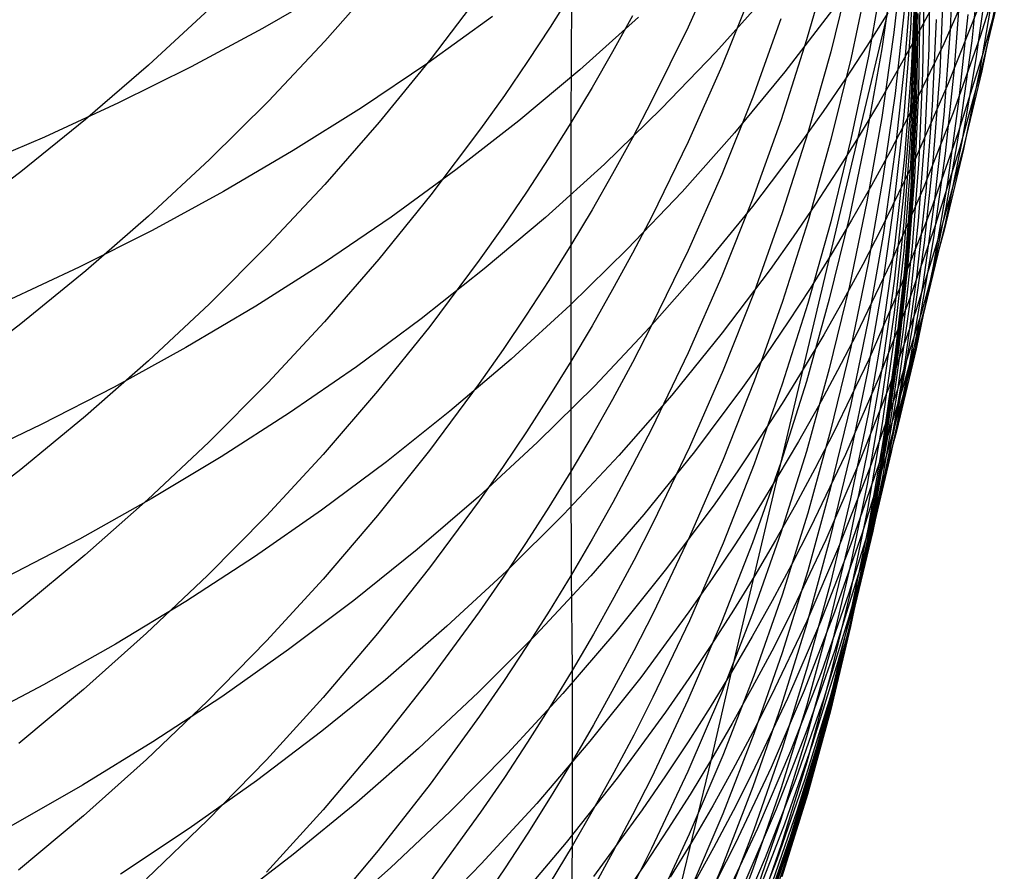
# Model space of a CAD drawing. Extents: x -383 to 1849, y -1185 to -529.
# Tile 672 of 870: x 1799.87 to 1805.43, y -1109.82 to -1105.01. Entities that reach past the tile are written whole.
import ezdxf

# ---------------------------------------------------------------- set-up
doc = ezdxf.new("R2010")
doc.units = 0
doc.layers.add('PREDEFINITO', color=7, linetype='CONTINUOUS')

msp = doc.modelspace()

# ---------------------------------------------------------------- linework, layer by layer
at = {"layer": 'PREDEFINITO'}
for p, q in [((1802.9938, -1104.0932, 614.6041), (1802.9859, -1105.5917, 611.1206)), ((1804.9278, -1104.5169, 574.4884), (1804.9354, -1105.0088, 574.4632)), ((1804.9269, -1104.5708, 588.4277), (1804.9041, -1105.0598, 588.4822)), ((1804.9343, -1104.5266, 584.8895), (1804.9267, -1105.018, 584.9237)), ((1804.9269, -1104.527, 577.9078), (1804.9345, -1105.0195, 577.9016)), ((1804.9293, -1104.5365, 576.2), (1804.9372, -1105.0281, 576.1792)), ((1803.8381, -1104.6253, 608.7895), (1803.6478, -1105.0507, 608.9348)), ((1804.8636, -1104.5999, 593.7871), (1804.8104, -1105.082, 593.8709)), ((1805.1484, -1104.581, 562.6817), (1805.1278, -1105.0643, 562.5909)), ((1804.4471, -1104.6675, 603.0191), (1804.3177, -1105.1231, 603.1452)), ((1805.0137, -1104.6837, 567.7678), (1805.0072, -1105.172, 567.7063)), ((1805.3, -1104.6534, 557.4613), (1805.2502, -1105.128, 557.341)), ((1805.4344, -1104.6687, 546.5394), (1805.2974, -1105.1045, 546.3635)), ((1804.5682, -1104.7279, 601.1532), (1804.4542, -1105.1898, 601.2713)), ((1804.7507, -1104.7409, 597.4505), (1804.6671, -1105.2141, 597.5519)), ((1804.8105, -1104.6948, 595.6147), (1804.7421, -1105.1729, 595.7075)), ((1804.9335, -1104.7007, 583.1173), (1804.9259, -1105.1927, 583.1426)), ((1805.2735, -1104.7347, 542.6507), (1805.0922, -1105.1457, 542.46)), ((1801.9041, -1104.7809, 616.9654), (1801.5971, -1105.1295, 617.1161)), ((1804.6679, -1104.7543, 599.2974), (1804.5691, -1105.2222, 599.4073)), ((1804.9083, -1104.7733, 590.2289), (1804.8705, -1105.2596, 590.2934)), ((1805.3388, -1104.7596, 555.6659), (1805.2743, -1105.2295, 555.5358)), ((1805.4335, -1104.7634, 548.3846), (1805.311, -1105.2072, 548.2174)), ((1801.6368, -1104.8312, 527.472), (1801.2435, -1105.0584, 527.2845)), ((1802.9927, -1104.855, 612.8671), (1802.869, -1105.0509, 612.9427)), ((1804.0134, -1104.8367, 606.9044), (1803.8383, -1105.2711, 607.0433)), ((1804.9303, -1104.8061, 586.6803), (1804.9077, -1105.2957, 586.7243)), ((1804.9344, -1104.8409, 581.3545), (1804.9268, -1105.3332, 581.3712)), ((1804.98, -1104.8213, 569.4398), (1804.9729, -1105.3111, 569.3879)), ((1805.0907, -1104.8175, 564.3516), (1805.0693, -1105.3028, 564.2704)), ((1805.1876, -1104.8052, 560.9143), (1805.152, -1105.2858, 560.8135)), ((1805.3775, -1104.8158, 553.8616), (1805.2985, -1105.2799, 553.7221)), ((1805.414, -1104.8318, 550.2161), (1805.3059, -1105.2833, 550.0578)), ((1805.4008, -1104.8405, 552.0447), (1805.3074, -1105.2986, 551.8957)), ((1802.4774, -1104.8579, 614.9169), (1802.1975, -1105.2274, 615.0681)), ((1804.1, -1104.8617, 534.3392), (1803.8046, -1105.192, 534.1338)), ((1805.0467, -1104.8958, 540.5843), (1804.9431, -1105.0933, 540.4859)), ((1800.9445, -1104.9479, 619.1604), (1800.6004, -1105.265, 619.305)), ((1804.4636, -1104.9521, 536.4288), (1804.1944, -1105.3043, 536.2253)), ((1804.8703, -1104.9426, 592.0429), (1804.8172, -1105.4258, 592.117)), ((1804.9377, -1104.9455, 579.5859), (1804.9304, -1105.4376, 579.5928)), ((1804.9574, -1104.9184, 571.115), (1804.9501, -1105.4092, 571.0729)), ((1805.2847, -1104.9476, 544.5072), (1805.1181, -1105.3687, 544.324)), ((1802.5426, -1104.9913, 529.7444), (1802.1778, -1105.2544, 529.5484)), ((1803.3689, -1104.9947, 532.0393), (1803.0362, -1105.2925, 531.8371)), ((1803.3342, -1104.9878, 610.901), (1803.2219, -1105.191, 610.9749)), ((1804.1729, -1105.0033, 605.0221), (1804.0131, -1105.4462, 605.1542)), ((1804.6094, -1105.6743, 540.1938), (1804.7771, -1104.9703, 538.5088)), ((1804.7771, -1104.9703, 538.5088), (1804.6587, -1105.158, 538.4083)), ((1804.9267, -1105.018, 584.9237), (1804.9038, -1105.5088, 584.9579)), ((1804.9345, -1105.0195, 577.9016), (1804.9269, -1105.512, 577.8955)), ((1804.9354, -1105.0088, 574.4632), (1804.9279, -1105.5007, 574.4379)), ((1804.9457, -1104.9747, 572.7893), (1804.9385, -1105.4658, 572.7572)), ((1805.0489, -1105.008, 566.0278), (1805.0274, -1105.4944, 565.9564)), ((1805.2283, -1104.9789, 559.1358), (1805.1781, -1105.4554, 559.0252)), ((1801.2435, -1105.0584, 527.2845), (1800.8413, -1105.2746, 527.1024)), ((1802.869, -1105.0509, 612.9427), (1802.7415, -1105.2446, 613.0176)), ((1803.6478, -1105.0507, 608.9348), (1803.4422, -1105.4693, 609.0778)), ((1804.9041, -1105.0598, 588.4822), (1804.8661, -1105.5476, 588.5365)), ((1804.9372, -1105.0281, 576.1792), (1804.9298, -1105.5197, 576.1583)), ((1805.1278, -1105.0643, 562.5909), (1805.0919, -1105.5464, 562.4998)), ((1801.5971, -1105.1295, 617.1161), (1801.2773, -1105.4687, 617.2628)), ((1804.3177, -1105.1231, 603.1452), (1804.1732, -1105.5739, 603.2699)), ((1804.8104, -1105.082, 593.8709), (1804.742, -1105.5618, 593.9542)), ((1804.9431, -1105.0933, 540.4859), (1804.8357, -1105.289, 540.388)), ((1805.2974, -1105.1045, 546.3635), (1805.1453, -1105.5351, 546.1885)), ((1805.2502, -1105.128, 557.341), (1805.1852, -1105.6003, 557.2205)), ((1804.6587, -1105.158, 538.4083), (1804.5366, -1105.3436, 538.3083)), ((1804.7421, -1105.1729, 595.7075), (1804.6585, -1105.6483, 595.7997)), ((1805.0922, -1105.1457, 542.46), (1804.8956, -1105.5498, 542.2707)), ((1805.0072, -1105.172, 567.7063), (1804.9855, -1105.6597, 567.6447)), ((1802.1975, -1105.2274, 615.0681), (1801.9038, -1105.588, 615.2156)), ((1802.7415, -1105.2446, 613.0176), (1802.6104, -1105.4363, 613.0916)), ((1803.2219, -1105.191, 610.9749), (1803.1058, -1105.3924, 611.0481)), ((1803.8046, -1105.192, 534.1338), (1803.4961, -1105.513, 533.9319)), ((1804.4542, -1105.1898, 601.2713), (1804.3249, -1105.6475, 601.3883)), ((1804.5691, -1105.2222, 599.4073), (1804.4551, -1105.6864, 599.5162)), ((1804.6671, -1105.2141, 597.5519), (1804.5683, -1105.6841, 597.6526)), ((1804.9259, -1105.1927, 583.1426), (1804.903, -1105.6841, 583.1678)), ((1805.311, -1105.2072, 548.2174), (1805.1733, -1105.6462, 548.0508)), ((1805.2743, -1105.2295, 555.5358), (1805.1945, -1105.6966, 555.4057)), ((1800.6004, -1105.265, 619.305), (1800.2449, -1105.572, 619.4451)), ((1800.8413, -1105.2746, 527.1024), (1800.4306, -1105.4794, 526.926)), ((1802.1778, -1105.2544, 529.5484), (1801.8028, -1105.507, 529.3571)), ((1803.0362, -1105.2925, 531.8371), (1802.6919, -1105.5803, 531.6391)), ((1803.8383, -1105.2711, 607.0433), (1803.648, -1105.6993, 607.1802)), ((1804.8357, -1105.289, 540.388), (1804.7245, -1105.4826, 540.2906)), ((1804.8705, -1105.2596, 590.2934), (1804.8175, -1105.7442, 590.3576)), ((1804.9077, -1105.2957, 586.7243), (1804.8699, -1105.7843, 586.7683)), ((1805.152, -1105.2858, 560.8135), (1805.1012, -1105.7647, 560.7125)), ((1805.3059, -1105.2833, 550.0578), (1805.1827, -1105.7306, 549.8999)), ((1805.3074, -1105.2986, 551.8957), (1805.1987, -1105.7529, 551.7469)), ((1805.2985, -1105.2799, 553.7221), (1805.2043, -1105.7408, 553.5825)), ((1804.1944, -1105.3043, 536.2253), (1803.9112, -1105.6475, 536.0248)), ((1804.5366, -1105.3436, 538.3083), (1804.4108, -1105.5271, 538.2091)), ((1804.9268, -1105.3332, 581.3712), (1804.9041, -1105.8249, 581.3878)), ((1804.9729, -1105.3111, 569.3879), (1804.9506, -1105.8004, 569.3359)), ((1805.0693, -1105.3028, 564.2704), (1805.0328, -1105.787, 564.189)), ((1803.1058, -1105.3924, 611.0481), (1802.9859, -1105.5917, 611.1206)), ((1804.9501, -1105.4092, 571.0729), (1804.9276, -1105.8994, 571.0306)), ((1805.1181, -1105.3687, 544.324), (1804.9362, -1105.7835, 544.1421)), ((1802.6104, -1105.4363, 613.0916), (1802.4756, -1105.6258, 613.1648)), ((1804.0131, -1105.4462, 605.1542), (1803.8381, -1105.8834, 605.2845)), ((1804.8172, -1105.4258, 592.117), (1804.749, -1105.9068, 592.1908)), ((1804.9304, -1105.4376, 579.5928), (1804.9077, -1105.9292, 579.5997)), ((1804.9385, -1105.4658, 572.7572), (1804.9161, -1105.9564, 572.7251)), ((1805.1781, -1105.4554, 559.0252), (1805.1126, -1105.9297, 558.9144)), ((1800.4306, -1105.4794, 526.926), (1800.0119, -1105.6727, 526.7555)), ((1801.2773, -1105.4687, 617.2628), (1800.9451, -1105.7984, 617.4053)), ((1801.8028, -1105.507, 529.3571), (1801.418, -1105.7489, 529.1707)), ((1803.4961, -1105.513, 533.9319), (1803.1751, -1105.8245, 533.7334)), ((1803.4422, -1105.4693, 609.0778), (1803.3337, -1105.6759, 609.1483)), ((1804.7245, -1105.4826, 540.2906), (1804.6094, -1105.6743, 540.1938)), ((1804.9038, -1105.5088, 584.9579), (1804.8658, -1105.9985, 584.992)), ((1804.9269, -1105.512, 577.8955), (1804.904, -1106.0039, 577.8894)), ((1804.9279, -1105.5007, 574.4379), (1804.9051, -1105.992, 574.4127)), ((1804.9298, -1105.5197, 576.1583), (1804.9073, -1106.0108, 576.1375)), ((1805.0274, -1105.4944, 565.9564), (1804.9908, -1105.9797, 565.8848)), ((1800.2449, -1105.572, 619.4451), (1799.8785, -1105.8688, 619.5805)), ((1804.1732, -1105.5739, 603.2699), (1804.0135, -1106.0194, 603.3932)), ((1804.4108, -1105.5271, 538.2091), (1804.2813, -1105.7084, 538.1104)), ((1804.742, -1105.5618, 593.9542), (1804.6584, -1106.039, 594.0371)), ((1804.8956, -1105.5498, 542.2707), (1804.7916, -1105.7492, 542.1767)), ((1804.8661, -1105.5476, 588.5365), (1804.8129, -1106.0339, 588.5907)), ((1805.1453, -1105.5351, 546.1885), (1804.9778, -1105.9597, 546.0144)), ((1805.0919, -1105.5464, 562.4998), (1805.0408, -1106.0269, 562.4085)), ((1801.9038, -1105.588, 615.2156), (1801.5968, -1105.9395, 615.3595)), ((1802.4756, -1105.6258, 613.1648), (1802.1954, -1105.9982, 613.3086)), ((1802.6919, -1105.5803, 531.6391), (1802.3364, -1105.858, 531.4452)), ((1802.9859, -1105.5917, 611.1206), (1802.8621, -1105.7889, 611.1924)), ((1802.9859, -1105.5917, 611.1206), (1802.9854, -1106.284, 609.356)), ((1805.1852, -1105.6003, 557.2205), (1805.1049, -1106.07, 557.0999)), ((1800.0119, -1105.6727, 526.7555), (1799.5856, -1105.8541, 526.591)), ((1803.3337, -1105.6759, 609.1483), (1803.2215, -1105.8806, 609.2182)), ((1803.9112, -1105.6475, 536.0248), (1803.6145, -1105.9817, 535.8273)), ((1804.3249, -1105.6475, 601.3883), (1804.1804, -1106.1005, 601.5041)), ((1804.299, -1106.9846, 543.606), (1804.6094, -1105.6743, 540.1938)), ((1804.4551, -1105.6864, 599.5162), (1804.3258, -1106.1462, 599.6242)), ((1804.5683, -1105.6841, 597.6526), (1804.4543, -1106.1503, 597.7524)), ((1804.6094, -1105.6743, 540.1938), (1804.4904, -1105.8639, 540.0975)), ((1804.6585, -1105.6483, 595.7997), (1804.5597, -1106.1205, 595.8913)), ((1804.903, -1105.6841, 583.1678), (1804.8649, -1106.1744, 583.1929)), ((1804.9855, -1105.6597, 567.6447), (1804.9486, -1106.1463, 567.5828)), ((1805.1733, -1105.6462, 548.0508), (1805.0203, -1106.0798, 547.8849)), ((1803.648, -1105.6993, 607.1802), (1803.4425, -1106.1206, 607.3149)), ((1804.2813, -1105.7084, 538.1104), (1804.0117, -1106.0644, 537.9151)), ((1804.8175, -1105.7442, 590.3576), (1804.7493, -1106.2266, 590.4216)), ((1805.1827, -1105.7306, 549.8999), (1805.0442, -1106.1729, 549.7425)), ((1805.2043, -1105.7408, 553.5825), (1805.0949, -1106.1979, 553.4431)), ((1805.1945, -1105.6966, 555.4057), (1805.0996, -1106.1605, 555.2756)), ((1800.9451, -1105.7984, 617.4053), (1800.601, -1106.1183, 617.5436)), ((1801.418, -1105.7489, 529.1707), (1801.0238, -1105.9797, 528.9894)), ((1802.8621, -1105.7889, 611.1924), (1802.7347, -1105.9841, 611.2633)), ((1804.7916, -1105.7492, 542.1767), (1804.6837, -1105.9466, 542.0831)), ((1804.9362, -1105.7835, 544.1421), (1804.7391, -1106.1914, 543.9617)), ((1804.8699, -1105.7843, 586.7683), (1804.8168, -1106.2712, 586.8121)), ((1804.9506, -1105.8004, 569.3359), (1804.9131, -1106.2886, 569.2837)), ((1805.0328, -1105.787, 564.189), (1804.981, -1106.2695, 564.1074)), ((1805.1012, -1105.7647, 560.7125), (1805.0351, -1106.2414, 560.6113)), ((1805.1987, -1105.7529, 551.7469), (1805.0748, -1106.2028, 551.5984)), ((1803.1751, -1105.8245, 533.7334), (1802.8419, -1106.1261, 533.5387)), ((1804.9041, -1105.8249, 581.3878), (1804.8661, -1106.3155, 581.4044)), ((1799.8785, -1105.8688, 619.5805), (1799.5015, -1106.1551, 619.7111)), ((1802.3364, -1105.858, 531.4452), (1801.9701, -1106.1253, 531.2557)), ((1803.2215, -1105.8806, 609.2182), (1803.1054, -1106.0833, 609.2875)), ((1803.8381, -1105.8834, 605.2845), (1803.6478, -1106.3141, 605.4129)), ((1804.4904, -1105.8639, 540.0975), (1804.3677, -1106.0513, 540.0018)), ((1804.749, -1105.9068, 592.1908), (1804.6655, -1106.3851, 592.2641)), ((1804.9276, -1105.8994, 571.0306), (1804.8899, -1106.3885, 570.9883)), ((1801.5968, -1105.9395, 615.3595), (1801.2769, -1106.2816, 615.4994)), ((1804.6837, -1105.9466, 542.0831), (1804.5719, -1106.1421, 541.9901)), ((1804.9778, -1105.9597, 546.0144), (1804.7952, -1106.3779, 545.8415)), ((1804.9077, -1105.9292, 579.5997), (1804.8699, -1106.4197, 579.6065)), ((1804.9161, -1105.9564, 572.7251), (1804.8785, -1106.4459, 572.693)), ((1805.1126, -1105.9297, 558.9144), (1805.0319, -1106.4013, 558.8035)), ((1801.0238, -1105.9797, 528.9894), (1800.6207, -1106.1993, 528.8134)), ((1802.1954, -1105.9982, 613.3086), (1801.9013, -1106.3616, 613.449)), ((1802.7347, -1105.9841, 611.2633), (1802.6035, -1106.1771, 611.3335)), ((1803.6145, -1105.9817, 535.8273), (1803.3047, -1106.3064, 535.633)), ((1804.0135, -1106.0194, 603.3932), (1803.8385, -1106.4591, 603.5149)), ((1804.8658, -1105.9985, 584.992), (1804.8125, -1106.4865, 585.026)), ((1804.904, -1106.0039, 577.8894), (1804.866, -1106.4948, 577.8833)), ((1804.9051, -1105.992, 574.4127), (1804.8671, -1106.4823, 574.3874)), ((1804.9073, -1106.0108, 576.1375), (1804.8695, -1106.5008, 576.1167)), ((1804.9908, -1105.9797, 565.8848), (1804.9388, -1106.4634, 565.813)), ((1804.0117, -1106.0644, 537.9151), (1803.728, -1106.4114, 537.7227)), ((1804.3677, -1106.0513, 540.0018), (1804.2413, -1106.2366, 539.9066)), ((1804.6584, -1106.039, 594.0371), (1804.5596, -1106.5129, 594.1195)), ((1804.8129, -1106.0339, 588.5907), (1804.7445, -1106.5179, 588.6446)), ((1805.0408, -1106.0269, 562.4085), (1804.9745, -1106.5052, 562.3171)), ((1805.1049, -1106.07, 557.0999), (1805.0095, -1106.5363, 556.9794)), ((1800.601, -1106.1183, 617.5436), (1800.2455, -1106.4281, 617.6776)), ((1801.9701, -1106.1253, 531.2557), (1801.5936, -1106.3819, 531.0708)), ((1802.8419, -1106.1261, 533.5387), (1802.4971, -1106.4178, 533.3478)), ((1803.1054, -1106.0833, 609.2875), (1802.9854, -1106.284, 609.356)), ((1803.4425, -1106.1206, 607.3149), (1803.334, -1106.3286, 607.3814)), ((1804.1804, -1106.1005, 601.5041), (1804.0206, -1106.5481, 601.6185)), ((1804.5597, -1106.1205, 595.8913), (1804.4457, -1106.5889, 595.9821)), ((1805.0203, -1106.0798, 547.8849), (1804.852, -1106.5076, 547.72)), ((1802.6035, -1106.1771, 611.3335), (1802.4687, -1106.3679, 611.4029)), ((1804.3258, -1106.1462, 599.6242), (1804.1813, -1106.6013, 599.7311)), ((1804.4543, -1106.1503, 597.7524), (1804.325, -1106.6122, 597.8514)), ((1804.5719, -1106.1421, 541.9901), (1804.4564, -1106.3356, 541.8975)), ((1804.8649, -1106.1744, 583.1929), (1804.8117, -1106.663, 583.2179)), ((1805.0442, -1106.1729, 549.7425), (1804.8905, -1106.6099, 549.5859)), ((1804.9486, -1106.1463, 567.5828), (1804.8964, -1106.6313, 567.5208)), ((1805.0996, -1106.1605, 555.2756), (1804.9894, -1106.6206, 555.1456)), ((1800.6207, -1106.1993, 528.8134), (1800.2091, -1106.4075, 528.643)), ((1804.2413, -1106.2366, 539.9066), (1804.1112, -1106.4198, 539.8121)), ((1804.7391, -1106.1914, 543.9617), (1804.6348, -1106.3926, 543.8721)), ((1804.7493, -1106.2266, 590.4216), (1804.6658, -1106.7063, 590.4852)), ((1805.0748, -1106.2028, 551.5984), (1804.9357, -1106.648, 551.4505)), ((1805.0351, -1106.2414, 560.6113), (1804.9538, -1106.7154, 560.51)), ((1805.0949, -1106.1979, 553.4431), (1804.9701, -1106.6506, 553.3041)), ((1801.2769, -1106.2816, 615.4994), (1800.9447, -1106.6141, 615.6354)), ((1802.9854, -1106.284, 609.356), (1802.8617, -1106.4826, 609.4239)), ((1802.9854, -1106.284, 609.356), (1802.9857, -1106.9407, 607.577)), ((1804.8168, -1106.2712, 586.8121), (1804.7485, -1106.7559, 586.8556)), ((1804.9131, -1106.2886, 569.2837), (1804.8604, -1106.7751, 569.2315)), ((1804.981, -1106.2695, 564.1074), (1804.9141, -1106.7498, 564.0257)), ((1803.3047, -1106.3064, 535.633), (1802.9824, -1106.6215, 535.4422)), ((1803.334, -1106.3286, 607.3814), (1803.2217, -1106.5346, 607.4472)), ((1803.6478, -1106.3141, 605.4129), (1803.4422, -1106.738, 605.5393)), ((1804.4564, -1106.3356, 541.8975), (1804.337, -1106.5271, 541.8055)), ((1804.8661, -1106.3155, 581.4044), (1804.8129, -1106.8045, 581.4209)), ((1800.2091, -1106.4075, 528.643), (1799.7896, -1106.604, 528.4781)), ((1801.5936, -1106.3819, 531.0708), (1801.2072, -1106.6277, 530.8906)), ((1801.9013, -1106.3616, 613.449), (1801.5939, -1106.7159, 613.5859)), ((1802.4687, -1106.3679, 611.4029), (1802.1885, -1106.7429, 611.5393)), ((1803.728, -1106.4114, 537.7227), (1803.431, -1106.7492, 537.5332)), ((1804.6348, -1106.3926, 543.8721), (1804.5267, -1106.592, 543.7829)), ((1804.6655, -1106.3851, 592.2641), (1804.5668, -1106.8602, 592.337)), ((1804.7952, -1106.3779, 545.8415), (1804.5972, -1106.7893, 545.67)), ((1804.8899, -1106.3885, 570.9883), (1804.8369, -1106.8759, 570.946)), ((1805.0319, -1106.4013, 558.8035), (1804.936, -1106.8696, 558.6927)), ((1800.2455, -1106.4281, 617.6776), (1799.879, -1106.7275, 617.807)), ((1802.4971, -1106.4178, 533.3478), (1802.1411, -1106.6992, 533.161)), ((1803.8385, -1106.4591, 603.5149), (1803.6484, -1106.8923, 603.6347)), ((1804.1112, -1106.4198, 539.8121), (1803.8403, -1106.7794, 539.625)), ((1804.8699, -1106.4197, 579.6065), (1804.8168, -1106.9086, 579.6133)), ((1804.8785, -1106.4459, 572.693), (1804.8256, -1106.9338, 572.6609)), ((1804.9388, -1106.4634, 565.813), (1804.8717, -1106.9449, 565.7411)), ((1802.8617, -1106.4826, 609.4239), (1802.7343, -1106.6791, 609.491)), ((1804.5596, -1106.5129, 594.1195), (1804.4455, -1106.983, 594.2011)), ((1804.7445, -1106.5179, 588.6446), (1804.6608, -1106.9992, 588.6982)), ((1804.852, -1106.5076, 547.72), (1804.6684, -1106.929, 547.5563)), ((1804.8125, -1106.4865, 585.026), (1804.744, -1106.9723, 585.0598)), ((1804.866, -1106.4948, 577.8833), (1804.8127, -1106.984, 577.8772)), ((1804.8671, -1106.4823, 574.3874), (1804.8139, -1106.9708, 574.3623)), ((1804.8695, -1106.5008, 576.1167), (1804.8165, -1106.9892, 576.096)), ((1804.9745, -1106.5052, 562.3171), (1804.8929, -1106.9808, 562.2256)), ((1803.2217, -1106.5346, 607.4472), (1803.1056, -1106.7386, 607.5124)), ((1804.0206, -1106.5481, 601.6185), (1803.8456, -1106.9899, 601.7314)), ((1804.337, -1106.5271, 541.8055), (1804.2138, -1106.7164, 541.714)), ((1805.0095, -1106.5363, 556.9794), (1804.8988, -1106.9988, 556.8591)), ((1800.9447, -1106.6141, 615.6354), (1800.6006, -1106.9366, 615.7674)), ((1801.2072, -1106.6277, 530.8906), (1800.8115, -1106.8624, 530.7154)), ((1802.9824, -1106.6215, 535.4422), (1802.6479, -1106.9268, 535.2549)), ((1804.1813, -1106.6013, 599.7311), (1804.0215, -1107.051, 599.8367)), ((1804.325, -1106.6122, 597.8514), (1804.1804, -1107.0693, 597.9493)), ((1804.4457, -1106.5889, 595.9821), (1804.3165, -1107.053, 596.0721)), ((1804.5267, -1106.592, 543.7829), (1804.4147, -1106.7893, 543.6942)), ((1804.8905, -1106.6099, 549.5859), (1804.7216, -1107.041, 549.4301)), ((1804.8964, -1106.6313, 567.5208), (1804.8291, -1107.1141, 567.4588)), ((1804.9894, -1106.6206, 555.1456), (1804.864, -1107.0763, 555.0161)), ((1802.7343, -1106.6791, 609.491), (1802.6031, -1106.8735, 609.5573)), ((1804.8117, -1106.663, 583.2179), (1804.7431, -1107.1495, 583.2429)), ((1804.9357, -1106.648, 551.4505), (1804.7813, -1107.0877, 551.3032)), ((1804.9701, -1106.6506, 553.3041), (1804.8301, -1107.0985, 553.1656)), ((1799.879, -1106.7275, 617.807), (1799.5021, -1107.0164, 617.9319)), ((1801.5939, -1106.7159, 613.5859), (1801.2736, -1107.0607, 613.719)), ((1802.1411, -1106.6992, 533.161), (1801.7744, -1106.9701, 532.9785)), ((1802.1885, -1106.7429, 611.5393), (1801.8944, -1107.1089, 611.6724)), ((1803.1056, -1106.7386, 607.5124), (1802.9857, -1106.9407, 607.577)), ((1803.4422, -1106.738, 605.5393), (1803.3338, -1106.9472, 605.6016)), ((1804.2138, -1106.7164, 541.714), (1804.0869, -1106.9035, 541.6231)), ((1804.6658, -1106.7063, 590.4852), (1804.5671, -1107.1828, 590.5483)), ((1804.9538, -1106.7154, 560.51), (1804.8572, -1107.186, 560.4089)), ((1803.431, -1106.7492, 537.5332), (1803.1209, -1107.0775, 537.3468)), ((1803.8403, -1106.7794, 539.625), (1803.5554, -1107.1301, 539.4407)), ((1804.4147, -1106.7893, 543.6942), (1804.299, -1106.9846, 543.606)), ((1804.5972, -1106.7893, 545.67), (1804.4925, -1106.9922, 545.5848)), ((1804.7485, -1106.7559, 586.8556), (1804.665, -1107.2379, 586.899)), ((1804.8604, -1106.7751, 569.2315), (1804.7925, -1107.2595, 569.1793)), ((1804.9141, -1106.7498, 564.0257), (1804.8319, -1107.2274, 563.944)), ((1804.8129, -1106.8045, 581.4209), (1804.7444, -1107.2912, 581.4373)), ((1800.8115, -1106.8624, 530.7154), (1800.4069, -1107.0858, 530.5453)), ((1802.6031, -1106.8735, 609.5573), (1802.4683, -1107.0656, 609.623)), ((1803.6484, -1106.8923, 603.6347), (1803.443, -1107.3187, 603.7527)), ((1804.0869, -1106.9035, 541.6231), (1803.9563, -1107.0885, 541.5327)), ((1804.5668, -1106.8602, 592.337), (1804.4529, -1107.3315, 592.4092)), ((1804.8168, -1106.9086, 579.6133), (1804.7486, -1107.3952, 579.6201)), ((1804.8369, -1106.8759, 570.946), (1804.7688, -1107.3611, 570.9037)), ((1804.936, -1106.8696, 558.6927), (1804.8247, -1107.334, 558.582)), ((1800.6006, -1106.9366, 615.7674), (1800.245, -1107.249, 615.8952)), ((1802.6479, -1106.9268, 535.2549), (1802.3018, -1107.222, 535.0714)), ((1802.9857, -1106.9407, 607.577), (1802.8619, -1107.1406, 607.6409)), ((1802.9857, -1106.9407, 607.577), (1802.9855, -1107.5631, 605.7852)), ((1803.3338, -1106.9472, 605.6016), (1803.2215, -1107.1545, 605.6634)), ((1804.6684, -1106.929, 547.5563), (1804.4695, -1107.3436, 547.3938)), ((1804.8256, -1106.9338, 572.6609), (1804.7576, -1107.4194, 572.6288)), ((1804.8717, -1106.9449, 565.7411), (1804.7893, -1107.4237, 565.6692)), ((1801.7744, -1106.9701, 532.9785), (1801.3974, -1107.2303, 532.8003)), ((1803.8456, -1106.9899, 601.7314), (1803.6553, -1107.4253, 601.8427)), ((1804.1555, -1107.5893, 545.3319), (1804.299, -1106.9846, 543.606)), ((1804.299, -1106.9846, 543.606), (1804.1794, -1107.1778, 543.5183)), ((1804.4455, -1106.983, 594.2011), (1804.3163, -1107.4487, 594.2821)), ((1804.4925, -1106.9922, 545.5848), (1804.384, -1107.1933, 545.5001)), ((1804.6608, -1106.9992, 588.6982), (1804.5619, -1107.4771, 588.7514)), ((1804.744, -1106.9723, 585.0598), (1804.6603, -1107.4554, 585.0934)), ((1804.8127, -1106.984, 577.8772), (1804.7443, -1107.4709, 577.8711)), ((1804.8139, -1106.9708, 574.3623), (1804.7455, -1107.4572, 574.3371)), ((1804.8165, -1106.9892, 576.096), (1804.7482, -1107.4753, 576.0754)), ((1804.8988, -1106.9988, 556.8591), (1804.773, -1107.4569, 556.7391)), ((1804.8929, -1106.9808, 562.2256), (1804.7961, -1107.4531, 562.1342)), ((1801.2736, -1107.0607, 613.719), (1800.9409, -1107.3957, 613.8485)), ((1802.4683, -1107.0656, 609.623), (1802.1881, -1107.4432, 609.752)), ((1803.1209, -1107.0775, 537.3468), (1802.7983, -1107.3961, 537.1637)), ((1804.0215, -1107.051, 599.8367), (1803.8464, -1107.4948, 599.9409)), ((1804.1804, -1107.0693, 597.9493), (1804.0207, -1107.521, 598.0461)), ((1804.3165, -1107.053, 596.0721), (1804.1721, -1107.5122, 596.1612)), ((1804.7216, -1107.041, 549.4301), (1804.5374, -1107.4657, 549.2755)), ((1804.864, -1107.0763, 555.0161), (1804.7234, -1107.5271, 554.887)), ((1800.4069, -1107.0858, 530.5453), (1799.9939, -1107.2976, 530.3805)), ((1801.8944, -1107.1089, 611.6724), (1801.5871, -1107.4655, 611.8021)), ((1803.5554, -1107.1301, 539.4407), (1803.257, -1107.4714, 539.2591)), ((1803.9563, -1107.0885, 541.5327), (1803.6844, -1107.4518, 541.3539)), ((1804.7813, -1107.0877, 551.3032), (1804.6116, -1107.5216, 551.1568)), ((1804.8301, -1107.0985, 553.1656), (1804.6749, -1107.5411, 553.0278)), ((1804.8291, -1107.1141, 567.4588), (1804.7465, -1107.5941, 567.3968)), ((1802.8619, -1107.1406, 607.6409), (1802.7345, -1107.3384, 607.7041)), ((1803.2215, -1107.1545, 605.6634), (1803.1054, -1107.3598, 605.7246)), ((1804.1794, -1107.1778, 543.5183), (1804.056, -1107.3689, 543.4311)), ((1804.5671, -1107.1828, 590.5483), (1804.4532, -1107.6554, 590.611)), ((1804.7431, -1107.1495, 583.2429), (1804.6594, -1107.6332, 583.2677)), ((1804.8572, -1107.186, 560.4089), (1804.7455, -1107.6529, 560.3079)), ((1801.3974, -1107.2303, 532.8003), (1801.0107, -1107.4796, 532.6268)), ((1802.3018, -1107.222, 535.0714), (1801.9445, -1107.5069, 534.8918)), ((1804.384, -1107.1933, 545.5001), (1804.2716, -1107.3923, 545.4158)), ((1804.665, -1107.2379, 586.899), (1804.5663, -1107.7166, 586.942)), ((1804.8319, -1107.2274, 563.944), (1804.7344, -1107.7017, 563.8623)), ((1799.9939, -1107.2976, 530.3805), (1799.5729, -1107.4976, 530.2211)), ((1800.245, -1107.249, 615.8952), (1799.8785, -1107.5509, 616.0187)), ((1804.7444, -1107.2912, 581.4373), (1804.6608, -1107.7752, 581.4536)), ((1804.7925, -1107.2595, 569.1793), (1804.7093, -1107.741, 569.1271)), ((1802.7345, -1107.3384, 607.7041), (1802.6033, -1107.534, 607.7667)), ((1803.443, -1107.3187, 603.7527), (1803.3347, -1107.5291, 603.8109)), ((1804.4529, -1107.3315, 592.4092), (1804.3238, -1107.7984, 592.4808)), ((1804.4695, -1107.3436, 547.3938), (1804.3643, -1107.5481, 547.3131)), ((1804.8247, -1107.334, 558.582), (1804.6983, -1107.7942, 558.4717)), ((1800.9409, -1107.3957, 613.8485), (1800.5963, -1107.7208, 613.974)), ((1802.7983, -1107.3961, 537.1637), (1802.4636, -1107.7047, 536.9841)), ((1803.1054, -1107.3598, 605.7246), (1802.9855, -1107.5631, 605.7852)), ((1804.056, -1107.3689, 543.4311), (1803.929, -1107.5578, 543.3444)), ((1804.2716, -1107.3923, 545.4158), (1804.1555, -1107.5893, 545.3319)), ((1804.7486, -1107.3952, 579.6201), (1804.6651, -1107.8792, 579.6269)), ((1804.7688, -1107.3611, 570.9037), (1804.6854, -1107.8436, 570.8614)), ((1801.5871, -1107.4655, 611.8021), (1801.2668, -1107.8126, 611.9283)), ((1802.1881, -1107.4432, 609.752), (1801.8941, -1107.8117, 609.8778)), ((1803.6844, -1107.4518, 541.3539), (1803.3985, -1107.8061, 541.1777)), ((1803.6553, -1107.4253, 601.8427), (1803.4498, -1107.8537, 601.9522)), ((1804.3163, -1107.4487, 594.2821), (1804.1719, -1107.9095, 594.3621)), ((1804.5374, -1107.4657, 549.2755), (1804.3379, -1107.8834, 549.122)), ((1804.6603, -1107.4554, 585.0934), (1804.5614, -1107.9352, 585.1269)), ((1804.773, -1107.4569, 556.7391), (1804.6319, -1107.9101, 556.6196)), ((1804.7455, -1107.4572, 574.3371), (1804.6618, -1107.9408, 574.3121)), ((1804.7576, -1107.4194, 572.6288), (1804.6742, -1107.9024, 572.5968)), ((1804.7961, -1107.4531, 562.1342), (1804.684, -1107.9216, 562.043)), ((1804.7893, -1107.4237, 565.6692), (1804.6916, -1107.8991, 565.5975)), ((1801.0107, -1107.4796, 532.6268), (1800.6146, -1107.7177, 532.458)), ((1801.9445, -1107.5069, 534.8918), (1801.5765, -1107.7812, 534.7162)), ((1803.257, -1107.4714, 539.2591), (1802.9457, -1107.8032, 539.0806)), ((1803.8464, -1107.4948, 599.9409), (1803.6561, -1107.9323, 600.0436)), ((1804.0207, -1107.521, 598.0461), (1803.8456, -1107.9668, 598.1416)), ((1804.1721, -1107.5122, 596.1612), (1804.0124, -1107.9659, 596.2492)), ((1804.6116, -1107.5216, 551.1568), (1804.4267, -1107.9491, 551.0114)), ((1804.5619, -1107.4771, 588.7514), (1804.4478, -1107.9513, 588.8042)), ((1804.7443, -1107.4709, 577.8711), (1804.6606, -1107.9551, 577.8651)), ((1804.7482, -1107.4753, 576.0754), (1804.6647, -1107.9588, 576.0549)), ((1799.8785, -1107.5509, 616.0187), (1799.5015, -1107.8422, 616.1379)), ((1802.6033, -1107.534, 607.7667), (1802.4685, -1107.7274, 607.8285)), ((1802.9855, -1107.5631, 605.7852), (1802.8618, -1107.7642, 605.8452)), ((1802.9855, -1107.5631, 605.7852), (1802.9868, -1108.1486, 603.9824)), ((1803.3347, -1107.5291, 603.8109), (1803.2225, -1107.7376, 603.8686)), ((1803.929, -1107.5578, 543.3444), (1803.7983, -1107.7445, 543.2584)), ((1804.3643, -1107.5481, 547.3131), (1804.2552, -1107.7507, 547.2328)), ((1804.6749, -1107.5411, 553.0278), (1804.5043, -1107.9777, 552.8907)), ((1804.7234, -1107.5271, 554.887), (1804.5676, -1107.9725, 554.7585)), ((1803.8932, -1108.6959, 548.8197), (1804.1555, -1107.5893, 545.3319)), ((1804.1555, -1107.5893, 545.3319), (1804.0355, -1107.7842, 545.2486)), ((1804.6594, -1107.6332, 583.2677), (1804.5605, -1108.1136, 583.2923)), ((1804.7465, -1107.5941, 567.3968), (1804.6487, -1108.0709, 567.3349)), ((1804.4532, -1107.6554, 590.611), (1804.324, -1108.1237, 590.6731)), ((1804.7455, -1107.6529, 560.3079), (1804.6184, -1108.1153, 560.2072)), ((1800.6146, -1107.7177, 532.458), (1800.2096, -1107.9444, 532.2941)), ((1800.5963, -1107.7208, 613.974), (1800.2403, -1108.0356, 614.0956)), ((1802.4636, -1107.7047, 536.9841), (1802.1173, -1108.0032, 536.8082)), ((1802.4685, -1107.7274, 607.8285), (1802.1883, -1108.1075, 607.95)), ((1803.2225, -1107.7376, 603.8686), (1803.1065, -1107.9441, 603.9258)), ((1803.7983, -1107.7445, 543.2584), (1803.5262, -1108.1112, 543.088)), ((1804.5663, -1107.7166, 586.942), (1804.4524, -1108.1915, 586.9848)), ((1804.7093, -1107.741, 569.1271), (1804.611, -1108.2193, 569.075)), ((1804.7344, -1107.7017, 563.8623), (1804.6218, -1108.1721, 563.7809)), ((1801.5765, -1107.7812, 534.7162), (1801.1983, -1108.0447, 534.545)), ((1802.9457, -1107.8032, 539.0806), (1802.6217, -1108.1252, 538.9053)), ((1802.8618, -1107.7642, 605.8452), (1802.7343, -1107.9632, 605.9045)), ((1804.0355, -1107.7842, 545.2486), (1803.9118, -1107.9769, 545.1658)), ((1804.2552, -1107.7507, 547.2328), (1804.1424, -1107.9513, 547.1529)), ((1804.3238, -1107.7984, 592.4808), (1804.1794, -1108.2605, 592.5517)), ((1804.6983, -1107.7942, 558.4717), (1804.5565, -1108.2495, 558.3618)), ((1804.6608, -1107.7752, 581.4536), (1804.5619, -1108.2559, 581.4699)), ((1801.2668, -1107.8126, 611.9283), (1800.9342, -1108.1498, 612.0509)), ((1801.8941, -1107.8117, 609.8778), (1801.5867, -1108.1708, 610.0005)), ((1803.3985, -1107.8061, 541.1777), (1803.0992, -1108.1511, 541.0042)), ((1803.4498, -1107.8537, 601.9522), (1803.3413, -1108.0652, 602.0063)), ((1804.6854, -1107.8436, 570.8614), (1804.5868, -1108.3228, 570.8192)), ((1804.1719, -1107.9095, 594.3621), (1804.0123, -1108.365, 594.4412)), ((1804.3379, -1107.8834, 549.122), (1804.2325, -1108.0895, 549.0459)), ((1804.6319, -1107.9101, 556.6196), (1804.4756, -1108.3579, 556.5007)), ((1804.6651, -1107.8792, 579.6269), (1804.5664, -1108.3598, 579.6336)), ((1804.6742, -1107.9024, 572.5968), (1804.5757, -1108.382, 572.5649)), ((1804.6916, -1107.8991, 565.5975), (1804.5788, -1108.3708, 565.5258)), ((1800.2096, -1107.9444, 532.2941), (1799.7963, -1108.1594, 532.1353)), ((1802.7343, -1107.9632, 605.9045), (1802.6032, -1108.16, 605.9632)), ((1803.1065, -1107.9441, 603.9258), (1802.9868, -1108.1486, 603.9824)), ((1803.6561, -1107.9323, 600.0436), (1803.4505, -1108.3628, 600.1446)), ((1803.8456, -1107.9668, 598.1416), (1803.6553, -1108.4062, 598.2357)), ((1804.0124, -1107.9659, 596.2492), (1803.8376, -1108.4138, 596.3361)), ((1804.1424, -1107.9513, 547.1529), (1804.0257, -1108.1499, 547.0735)), ((1804.4267, -1107.9491, 551.0114), (1804.2265, -1108.3696, 550.8672)), ((1804.4478, -1107.9513, 588.8042), (1804.3185, -1108.4211, 588.8565)), ((1804.5614, -1107.9352, 585.1269), (1804.4473, -1108.4112, 585.16)), ((1804.684, -1107.9216, 562.043), (1804.5567, -1108.3857, 561.9521)), ((1804.6606, -1107.9551, 577.8651), (1804.5617, -1108.436, 577.8591)), ((1804.6618, -1107.9408, 574.3121), (1804.563, -1108.4212, 574.2873)), ((1804.6647, -1107.9588, 576.0549), (1804.566, -1108.4389, 576.0345)), ((1802.1173, -1108.0032, 536.8082), (1801.7599, -1108.2913, 536.6359)), ((1803.9118, -1107.9769, 545.1658), (1803.7843, -1108.1675, 545.0834)), ((1804.5043, -1107.9777, 552.8907), (1804.3185, -1108.4079, 552.7546)), ((1804.5676, -1107.9725, 554.7585), (1804.3965, -1108.4119, 554.6308)), ((1800.2403, -1108.0356, 614.0956), (1799.8733, -1108.3399, 614.2132)), ((1801.1983, -1108.0447, 534.545), (1800.8103, -1108.2972, 534.3781)), ((1803.3413, -1108.0652, 602.0063), (1803.229, -1108.2748, 602.0599)), ((1804.6487, -1108.0709, 567.3349), (1804.5357, -1108.5439, 567.2732)), ((1802.1883, -1108.1075, 607.95), (1801.8942, -1108.4784, 608.0686)), ((1802.6217, -1108.1252, 538.9053), (1802.2858, -1108.4372, 538.7332)), ((1803.5262, -1108.1112, 543.088), (1803.2401, -1108.4688, 542.9201)), ((1804.2325, -1108.0895, 549.0459), (1804.1232, -1108.2936, 548.9701)), ((1804.324, -1108.1237, 590.6731), (1804.1795, -1108.5871, 590.7345)), ((1804.5605, -1108.1136, 583.2923), (1804.4464, -1108.5901, 583.3167)), ((1804.6184, -1108.1153, 560.2072), (1804.4762, -1108.5729, 560.1069)), ((1800.9342, -1108.1498, 612.0509), (1800.5897, -1108.4769, 612.1699)), ((1801.5867, -1108.1708, 610.0005), (1801.2665, -1108.5202, 610.1198)), ((1802.6032, -1108.16, 605.9632), (1802.4684, -1108.3546, 606.0212)), ((1803.0992, -1108.1511, 541.0042), (1802.7868, -1108.4865, 540.8336)), ((1802.9868, -1108.1486, 603.9824), (1802.8632, -1108.3509, 604.0383)), ((1802.9868, -1108.1486, 603.9824), (1802.993, -1108.6879, 602.1655)), ((1803.7843, -1108.1675, 545.0834), (1803.6532, -1108.3559, 545.0017)), ((1804.0257, -1108.1499, 547.0735), (1803.9051, -1108.3464, 546.9945)), ((1804.4524, -1108.1915, 586.9848), (1804.3232, -1108.6621, 587.0271)), ((1804.6218, -1108.1721, 563.7809), (1804.494, -1108.6382, 563.6997)), ((1804.611, -1108.2193, 569.075), (1804.4974, -1108.6937, 569.0231)), ((1800.8103, -1108.2972, 534.3781), (1800.413, -1108.5384, 534.2158)), ((1801.7599, -1108.2913, 536.6359), (1801.3918, -1108.5686, 536.4677)), ((1803.229, -1108.2748, 602.0599), (1803.1129, -1108.4824, 602.1129)), ((1804.1232, -1108.2936, 548.9701), (1804.0101, -1108.4958, 548.8947)), ((1804.1794, -1108.2605, 592.5517), (1804.0198, -1108.7172, 592.6217)), ((1804.5565, -1108.2495, 558.3618), (1804.3995, -1108.6993, 558.2525)), ((1804.5619, -1108.2559, 581.4699), (1804.4477, -1108.7327, 581.486)), ((1799.8733, -1108.3399, 614.2132), (1799.4958, -1108.6334, 614.3266)), ((1802.4684, -1108.3546, 606.0212), (1802.1882, -1108.737, 606.1352)), ((1802.8632, -1108.3509, 604.0383), (1802.7359, -1108.551, 604.0937)), ((1803.6532, -1108.3559, 545.0017), (1803.3803, -1108.7258, 544.8398)), ((1803.9051, -1108.3464, 546.9945), (1803.7808, -1108.5407, 546.916)), ((1804.4756, -1108.3579, 556.5007), (1804.304, -1108.7998, 556.3825)), ((1804.5868, -1108.3228, 570.8192), (1804.473, -1108.7981, 570.7773)), ((1803.4505, -1108.3628, 600.1446), (1803.342, -1108.5753, 600.1945)), ((1803.6553, -1108.4062, 598.2357), (1803.4498, -1108.8386, 598.3284)), ((1803.8376, -1108.4138, 596.3361), (1803.6476, -1108.8551, 596.4217)), ((1804.0123, -1108.365, 594.4412), (1803.8375, -1108.8144, 594.5193)), ((1804.3185, -1108.4079, 552.7546), (1804.1174, -1108.8311, 552.6196)), ((1804.2265, -1108.3696, 550.8672), (1804.1207, -1108.5771, 550.7956)), ((1804.3965, -1108.4119, 554.6308), (1804.2102, -1108.8448, 554.504)), ((1804.4473, -1108.4112, 585.16), (1804.318, -1108.8827, 585.1928)), ((1804.5567, -1108.3857, 561.9521), (1804.4142, -1108.8449, 561.8615)), ((1804.5788, -1108.3708, 565.5258), (1804.4506, -1108.8381, 565.4545)), ((1804.5664, -1108.3598, 579.6336), (1804.4524, -1108.8366, 579.6403)), ((1804.5757, -1108.382, 572.5649), (1804.4619, -1108.8579, 572.5331)), ((1802.2858, -1108.4372, 538.7332), (1801.9382, -1108.7389, 538.5647)), ((1803.2401, -1108.4688, 542.9201), (1802.9407, -1108.817, 542.7549)), ((1804.3185, -1108.4211, 588.8565), (1804.1739, -1108.8859, 588.9083)), ((1804.5617, -1108.436, 577.8591), (1804.4476, -1108.9131, 577.8532)), ((1804.563, -1108.4212, 574.2873), (1804.4489, -1108.8976, 574.2626)), ((1804.566, -1108.4389, 576.0345), (1804.4521, -1108.9152, 576.0143)), ((1800.5897, -1108.4769, 612.1699), (1800.2337, -1108.7937, 612.2851)), ((1801.2665, -1108.5202, 610.1198), (1800.9339, -1108.8598, 610.2358)), ((1801.8942, -1108.4784, 608.0686), (1801.5869, -1108.8398, 608.1841)), ((1802.7868, -1108.4865, 540.8336), (1802.4619, -1108.812, 540.666)), ((1803.1129, -1108.4824, 602.1129), (1802.993, -1108.6879, 602.1655)), ((1804.0101, -1108.4958, 548.8947), (1803.8932, -1108.6959, 548.8197)), ((1800.413, -1108.5384, 534.2158), (1800.0069, -1108.7681, 534.0583)), ((1801.3918, -1108.5686, 536.4677), (1801.0135, -1108.8351, 536.3035)), ((1802.7359, -1108.551, 604.0937), (1802.6049, -1108.749, 604.1485)), ((1803.342, -1108.5753, 600.1945), (1803.2296, -1108.7858, 600.244)), ((1803.7808, -1108.5407, 546.916), (1803.6528, -1108.7329, 546.838)), ((1804.1207, -1108.5771, 550.7956), (1804.011, -1108.7827, 550.7244)), ((1804.4762, -1108.5729, 560.1069), (1804.3187, -1109.025, 560.0072)), ((1804.5357, -1108.5439, 567.2732), (1804.4075, -1109.0125, 567.2117)), ((1804.1795, -1108.5871, 590.7345), (1804.0198, -1109.0451, 590.7952)), ((1804.4464, -1108.5901, 583.3167), (1804.3171, -1109.0622, 583.3409)), ((1802.993, -1108.6879, 602.1655), (1802.8693, -1108.8913, 602.2174)), ((1802.993, -1108.6879, 602.1655), (1802.9929, -1109.6803, 598.5087)), ((1804.3232, -1108.6621, 587.0271), (1804.1788, -1109.1277, 587.0689)), ((1804.494, -1108.6382, 563.6997), (1804.3509, -1109.0993, 563.6189)), ((1801.9382, -1108.7389, 538.5647), (1801.5795, -1109.0302, 538.3997)), ((1802.1882, -1108.737, 606.1352), (1801.8942, -1109.1102, 606.2464)), ((1803.3803, -1108.7258, 544.8398), (1803.0935, -1109.0866, 544.6803)), ((1803.6528, -1108.7329, 546.838), (1803.5212, -1108.9228, 546.7605)), ((1803.8932, -1108.6959, 548.8197), (1803.7725, -1108.8939, 548.7451)), ((1803.7803, -1109.1878, 550.583), (1803.8932, -1108.6959, 548.8197)), ((1804.0198, -1108.7172, 592.6217), (1803.845, -1109.1679, 592.6908)), ((1804.3995, -1108.6993, 558.2525), (1804.2273, -1109.1432, 558.1438)), ((1804.4477, -1108.7327, 581.486), (1804.3184, -1109.2051, 581.5019)), ((1804.4974, -1108.6937, 569.0231), (1804.3686, -1109.1637, 568.9714)), ((1800.0069, -1108.7681, 534.0583), (1799.5924, -1108.9861, 533.9057)), ((1800.2337, -1108.7937, 612.2851), (1799.8668, -1109.0999, 612.3964)), ((1802.6049, -1108.749, 604.1485), (1802.4703, -1108.9448, 604.2027)), ((1803.2296, -1108.7858, 600.244), (1803.1135, -1108.9943, 600.2929)), ((1804.011, -1108.7827, 550.7244), (1803.8976, -1108.9863, 550.6535)), ((1804.304, -1108.7998, 556.3825), (1804.1172, -1109.2351, 556.2651)), ((1804.473, -1108.7981, 570.7773), (1804.344, -1109.269, 570.7355)), ((1800.9339, -1108.8598, 610.2358), (1800.5894, -1109.1892, 610.3483)), ((1801.0135, -1108.8351, 536.3035), (1800.6254, -1109.0905, 536.1436)), ((1801.5869, -1108.8398, 608.1841), (1801.2666, -1109.1916, 608.2965)), ((1802.4619, -1108.812, 540.666), (1802.1249, -1109.1276, 540.5015)), ((1802.9407, -1108.817, 542.7549), (1802.6283, -1109.1555, 542.5924)), ((1803.4498, -1108.8386, 598.3284), (1803.3413, -1109.052, 598.3741)), ((1803.6476, -1108.8551, 596.4217), (1803.4424, -1109.2894, 596.5059)), ((1803.8375, -1108.8144, 594.5193), (1803.6475, -1109.2573, 594.5963)), ((1804.2102, -1108.8448, 554.504), (1804.0087, -1109.2707, 554.3783)), ((1804.1174, -1108.8311, 552.6196), (1804.0111, -1109.04, 552.5526)), ((1804.4142, -1108.8449, 561.8615), (1804.2564, -1109.2988, 561.7715)), ((1804.4506, -1108.8381, 565.4545), (1804.3072, -1109.3005, 565.3834)), ((1804.4524, -1108.8366, 579.6403), (1804.3233, -1109.3091, 579.6469)), ((1804.4619, -1108.8579, 572.5331), (1804.3329, -1109.3293, 572.5016)), ((1802.8693, -1108.8913, 602.2174), (1802.7418, -1109.0925, 602.2689)), ((1803.7725, -1108.8939, 548.7451), (1803.648, -1109.0897, 548.6711)), ((1804.1739, -1108.8859, 588.9083), (1804.0141, -1109.3452, 588.9594)), ((1804.318, -1108.8827, 585.1928), (1804.1735, -1109.3493, 585.2253)), ((1804.4476, -1108.9131, 577.8532), (1804.3183, -1109.3857, 577.8473)), ((1804.4489, -1108.8976, 574.2626), (1804.3196, -1109.3697, 574.238)), ((1804.4521, -1108.9152, 576.0143), (1804.3229, -1109.3872, 575.9942)), ((1802.4703, -1108.9448, 604.2027), (1802.1905, -1109.3294, 604.3091)), ((1803.5212, -1108.9228, 546.7605), (1803.2471, -1109.296, 546.6071)), ((1803.1135, -1108.9943, 600.2929), (1802.9935, -1109.2008, 600.3414)), ((1803.8976, -1108.9863, 550.6535), (1803.7803, -1109.1878, 550.583)), ((1804.3187, -1109.025, 560.0072), (1804.1459, -1109.4711, 559.908)), ((1804.4075, -1109.0125, 567.2117), (1804.264, -1109.4762, 567.1505)), ((1801.5795, -1109.0302, 538.3997), (1801.2101, -1109.3107, 538.2385)), ((1803.3413, -1109.052, 598.3741), (1803.2289, -1109.2635, 598.4194)), ((1804.0198, -1109.0451, 590.7952), (1803.8449, -1109.4971, 590.8551)), ((1804.0111, -1109.04, 552.5526), (1803.9009, -1109.2469, 552.4859)), ((1804.3171, -1109.0622, 583.3409), (1804.1725, -1109.5293, 583.3648)), ((1800.6254, -1109.0905, 536.1436), (1800.2281, -1109.3344, 535.9881)), ((1801.8942, -1109.1102, 606.2464), (1801.5869, -1109.4738, 606.3548)), ((1802.1249, -1109.1276, 540.5015), (1801.7764, -1109.4328, 540.3404)), ((1802.7418, -1109.0925, 602.2689), (1802.6106, -1109.2915, 602.3198)), ((1803.0935, -1109.0866, 544.6803), (1802.7933, -1109.438, 544.5233)), ((1803.648, -1109.0897, 548.6711), (1803.5198, -1109.2833, 548.5974)), ((1804.1788, -1109.1277, 587.0689), (1804.0192, -1109.5879, 587.1103)), ((1804.3509, -1109.0993, 563.6189), (1804.1926, -1109.5549, 563.5385)), ((1800.5894, -1109.1892, 610.3483), (1800.2335, -1109.5081, 610.4572)), ((1801.2666, -1109.1916, 608.2965), (1800.934, -1109.5333, 608.4057)), ((1802.6283, -1109.1555, 542.5924), (1802.3034, -1109.4842, 542.4327)), ((1803.5598, -1110.0993, 554.1306), (1803.7803, -1109.1878, 550.583)), ((1803.845, -1109.1679, 592.6908), (1803.655, -1109.6121, 592.759)), ((1803.7803, -1109.1878, 550.583), (1803.6592, -1109.3872, 550.5129)), ((1804.2273, -1109.1432, 558.1438), (1804.0397, -1109.5806, 558.0359)), ((1804.3686, -1109.1637, 568.9714), (1804.2246, -1109.6288, 568.9199)), ((1802.9935, -1109.2008, 600.3414), (1802.8698, -1109.4051, 600.3894)), ((1803.9009, -1109.2469, 552.4859), (1803.787, -1109.4518, 552.4196)), ((1804.1172, -1109.2351, 556.2651), (1803.9152, -1109.6634, 556.1488)), ((1804.3184, -1109.2051, 581.5019), (1804.1738, -1109.6726, 581.5177)), ((1802.6106, -1109.2915, 602.3198), (1802.4758, -1109.4883, 602.3701)), ((1803.2471, -1109.296, 546.6071), (1802.9591, -1109.66, 546.456)), ((1803.2289, -1109.2635, 598.4194), (1803.1128, -1109.473, 598.4643)), ((1803.4424, -1109.2894, 596.5059), (1803.334, -1109.5037, 596.5475)), ((1803.5198, -1109.2833, 548.5974), (1803.388, -1109.4747, 548.5243)), ((1803.6475, -1109.2573, 594.5963), (1803.4423, -1109.6932, 594.672)), ((1804.0087, -1109.2707, 554.3783), (1803.9022, -1109.4809, 554.3159)), ((1804.2564, -1109.2988, 561.7715), (1804.0833, -1109.7466, 561.682)), ((1804.3072, -1109.3005, 565.3834), (1804.1486, -1109.7575, 565.3128)), ((1804.344, -1109.269, 570.7355), (1804.1998, -1109.735, 570.6939)), ((1800.2281, -1109.3344, 535.9881), (1799.822, -1109.5668, 535.8371)), ((1801.2101, -1109.3107, 538.2385), (1800.8305, -1109.5803, 538.0813)), ((1802.1905, -1109.3294, 604.3091), (1801.8969, -1109.7048, 604.413)), ((1804.0141, -1109.3452, 588.9594), (1803.839, -1109.7985, 589.0099)), ((1804.1735, -1109.3493, 585.2253), (1804.0137, -1109.8103, 585.2574)), ((1804.3233, -1109.3091, 579.6469), (1804.1789, -1109.7765, 579.6534)), ((1804.3329, -1109.3293, 572.5016), (1804.1886, -1109.7958, 572.4702)), ((1802.8698, -1109.4051, 600.3894), (1802.7422, -1109.6073, 600.4368)), ((1803.6592, -1109.3872, 550.5129), (1803.5344, -1109.5845, 550.4433)), ((1804.3183, -1109.3857, 577.8473), (1804.1737, -1109.8534, 577.8415)), ((1804.3196, -1109.3697, 574.238), (1804.1751, -1109.8368, 574.2137)), ((1804.3229, -1109.3872, 575.9942), (1804.1784, -1109.8541, 575.9744)), ((1801.7764, -1109.4328, 540.3404), (1801.4167, -1109.7276, 540.1827)), ((1802.7933, -1109.438, 544.5233), (1802.4801, -1109.7797, 544.3689)), ((1803.787, -1109.4518, 552.4196), (1803.6692, -1109.6546, 552.3536)), ((1804.1459, -1109.4711, 559.908), (1803.9579, -1109.9106, 559.8096)), ((1800.2335, -1109.5081, 610.4572), (1799.8666, -1109.8164, 610.5625)), ((1801.5869, -1109.4738, 606.3548), (1801.2667, -1109.8277, 606.4603)), ((1802.3034, -1109.4842, 542.4327), (1801.9664, -1109.8027, 542.2762)), ((1802.4758, -1109.4883, 602.3701), (1802.1955, -1109.8751, 602.4689)), ((1803.1128, -1109.473, 598.4643), (1802.9929, -1109.6803, 598.5087)), ((1803.388, -1109.4747, 548.5243), (1803.1137, -1109.8507, 548.3796)), ((1803.334, -1109.5037, 596.5475), (1803.2219, -1109.7161, 596.5887)), ((1803.8449, -1109.4971, 590.8551), (1803.6547, -1109.9425, 590.9142)), ((1803.9022, -1109.4809, 554.3159), (1803.7919, -1109.6891, 554.2538)), ((1804.264, -1109.4762, 567.1505), (1804.1053, -1109.9345, 567.0897)), ((1800.8305, -1109.5803, 538.0813), (1800.4412, -1109.8386, 537.9281)), ((1800.934, -1109.5333, 608.4057), (1800.5895, -1109.8649, 608.5117)), ((1804.0397, -1109.5806, 558.0359), (1803.8369, -1110.011, 557.9289)), ((1804.1725, -1109.5293, 583.3648), (1804.0128, -1109.991, 583.3885)), ((1804.1926, -1109.5549, 563.5385), (1804.0191, -1110.0046, 563.4586)), ((1802.7422, -1109.6073, 600.4368), (1802.611, -1109.8073, 600.4838)), ((1803.5344, -1109.5845, 550.4433), (1803.4058, -1109.7795, 550.3741)), ((1803.655, -1109.6121, 592.759), (1803.4497, -1110.0492, 592.826)), ((1804.0192, -1109.5879, 587.1103), (1803.8444, -1110.042, 587.1512)), ((1804.2246, -1109.6288, 568.9199), (1804.0654, -1110.0883, 568.8688)), ((1802.9591, -1109.66, 546.456), (1802.6576, -1110.0145, 546.3072)), ((1802.9929, -1109.6803, 598.5087), (1802.8691, -1109.8856, 598.5527)), ((1802.9929, -1109.6803, 598.5087), (1802.9863, -1110.1346, 596.6699)), ((1803.4423, -1109.6932, 594.672), (1803.334, -1109.9083, 594.7094)), ((1803.6692, -1109.6546, 552.3536), (1803.5476, -1109.8553, 552.288)), ((1803.7919, -1109.6891, 554.2538), (1803.6778, -1109.8952, 554.192)), ((1803.9152, -1109.6634, 556.1488), (1803.8085, -1109.8747, 556.091)), ((1804.1738, -1109.6726, 581.5177), (1804.014, -1110.1345, 581.5333)), ((1801.4167, -1109.7276, 540.1827), (1801.0463, -1110.0115, 540.0287)), ((1801.8969, -1109.7048, 604.413), (1801.59, -1110.0706, 604.5142)), ((1803.2219, -1109.7161, 596.5887), (1803.106, -1109.9264, 596.6295)), ((1804.0833, -1109.7466, 561.682), (1803.895, -1110.1879, 561.5931)), ((1804.1998, -1109.735, 570.6939), (1804.0404, -1110.1955, 570.6527)), ((1801.9664, -1109.8027, 542.2762), (1801.6179, -1110.1109, 542.1228)), ((1802.4801, -1109.7797, 544.3689), (1802.1545, -1110.1114, 544.2173)), ((1803.4058, -1109.7795, 550.3741), (1803.2736, -1109.9724, 550.3054)), ((1803.839, -1109.7985, 589.0099), (1803.6487, -1110.2453, 589.0597)), ((1804.1486, -1109.7575, 565.3128), (1803.9747, -1110.2085, 565.2427)), ((1804.1789, -1109.7765, 579.6534), (1804.0193, -1110.2385, 579.6599)), ((1804.1886, -1109.7958, 572.4702), (1804.0291, -1110.2569, 572.4391)), ((1802.611, -1109.8073, 600.4838), (1802.4762, -1110.005, 600.5302)), ((1804.0137, -1109.8103, 585.2574), (1803.8388, -1110.2654, 585.2891))]:
    msp.add_line(p, q, dxfattribs=at)

doc.saveas('drawing.dxf')
